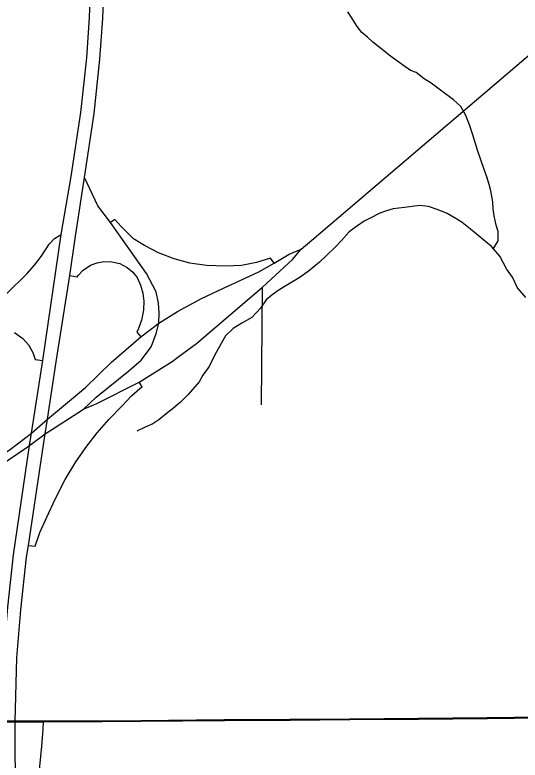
# Model space of a CAD drawing. Extents: x 0 to 34, y -5 to 22.
# Drawn here: x 5.31 to 5.836, y 16.518 to 17.294 of the extents above; entities that cross this region are included whole.
import ezdxf

# ---------------------------------------------------------------- set-up
doc = ezdxf.new("R2010")
doc.units = 0
for name, color, linetype in [('GM_X_City_Street', 7, 'Continuous'), ('GM_X_County_Road', 7, 'Continuous'), ('GM_X_Interchange_Ramps', 7, 'Continuous'), ('GM_X_Minor_River', 7, 'Continuous'), ('GM_X_State_Route', 7, 'Continuous'), ('GM_X_Township_Road', 7, 'Continuous'), ('GM_X_US_Route', 7, 'Continuous'), ('SC_Scratch2', 7, 'Continuous'), ('SH_Cut_Line', 7, 'Continuous')]:
    doc.layers.add(name, color=color, linetype=linetype)

msp = doc.modelspace()

# ---------------------------------------------------------------- linework, layer by layer
at = {"layer": 'GM_X_City_Street'}
msp.add_line((5.56666, 16.8881), (5.56765, 17.01064), dxfattribs=at)
at = {"layer": 'GM_X_County_Road'}
for points in [[(5.65633, 17.09155), (5.85113, 17.25778), (5.91104, 17.30846), (5.96551, 17.35488), (6.03539, 17.41544)], [(5.47951, 16.93774), (5.4991, 16.95192), (5.55387, 16.99899), (5.56765, 17.01064), (5.59865, 17.03935), (5.60767, 17.05034), (5.61899, 17.05969), (5.65633, 17.09155)], [(5.441, 16.9588), (5.4597, 16.97311), (5.47906, 16.98521), (5.50416, 16.99899), (5.52713, 17.00949), (5.56371, 17.02672), (5.57962, 17.03574), (5.59537, 17.04493), (5.60767, 17.05034)], [(5.38145, 16.88383), (5.39523, 16.88941), (5.43917, 16.91177), (5.47348, 16.93337), (5.47951, 16.93774)], [(5.32273, 16.84426), (5.32526, 16.84597), (5.34162, 16.85798), (5.38145, 16.88383)], [(5.22581, 16.78974), (5.24056, 16.79573), (5.25562, 16.8024), (5.27925, 16.8146), (5.29319, 16.82428), (5.32273, 16.84426)], [(5.3397, 16.55835), (5.40069, 16.55852), (5.44114, 16.55888), (5.52799, 16.5596), (5.59635, 16.56003), (5.6585, 16.56055), (5.72997, 16.56099), (5.80146, 16.56169), (5.88536, 16.56271), (6.0265, 16.56407), (6.03711, 16.56414)], [(5.29566, 16.55827), (5.29814, 16.55827), (5.31028, 16.5583)], [(5.31028, 16.5583), (5.33543, 16.55834), (5.3365, 16.55835), (5.33756, 16.55835), (5.3397, 16.55835)]]:
    msp.add_lwpolyline(points, dxfattribs=at)
at = {"layer": 'GM_X_Interchange_Ramps'}
for points in [[(5.57962, 17.03574), (5.57601, 17.04099), (5.56125, 17.0364), (5.54566, 17.03328), (5.52896, 17.03248), (5.50924, 17.03305), (5.49211, 17.03567), (5.47555, 17.04023), (5.45938, 17.04645), (5.445, 17.05413), (5.4335, 17.06097), (5.4202, 17.07409), (5.41395, 17.08102), (5.40956, 17.07783)], [(5.36704, 17.02285), (5.37466, 17.02129), (5.3757, 17.02293), (5.3809, 17.0282), (5.38853, 17.0336), (5.39576, 17.03611), (5.4025, 17.03734), (5.41093, 17.03705), (5.41907, 17.03536), (5.42684, 17.03129), (5.43253, 17.02635), (5.43708, 17.02079), (5.44075, 17.01287), (5.44326, 17.00434), (5.44409, 16.99603), (5.44383, 16.98678), (5.44159, 16.97637), (5.43875, 16.96761), (5.43673, 16.96389), (5.441, 16.9588)], [(5.30958, 16.96345), (5.31818, 16.95731), (5.3241, 16.95076), (5.32855, 16.94277), (5.33121, 16.93533), (5.33899, 16.93443)], [(5.32412, 16.7419), (5.33114, 16.74106), (5.33609, 16.75515), (5.34324, 16.77134), (5.35195, 16.78993), (5.36231, 16.81046), (5.37358, 16.8289), (5.38487, 16.84504), (5.39548, 16.85897), (5.40767, 16.87301), (5.42144, 16.88715), (5.4312, 16.89746), (5.43993, 16.90504), (5.44231, 16.90688), (5.43917, 16.91177)]]:
    msp.add_lwpolyline(points, dxfattribs=at)
at = {"layer": 'GM_X_Minor_River'}
for points in [[(5.80779, 17.0508), (5.81272, 17.05878), (5.81263, 17.06866), (5.81068, 17.0751), (5.8087, 17.08496), (5.8075, 17.09217), (5.80706, 17.09939), (5.80507, 17.11077), (5.80349, 17.11759), (5.80076, 17.12554), (5.79805, 17.13312), (5.79455, 17.14335), (5.79105, 17.15319), (5.7887, 17.16115), (5.78597, 17.17024), (5.78285, 17.17971), (5.77898, 17.18918), (5.77397, 17.19863), (5.76632, 17.20578), (5.75411, 17.2148), (5.74304, 17.22306), (5.7358, 17.22755), (5.7274, 17.23394), (5.7217, 17.23617), (5.7133, 17.24218), (5.70682, 17.24668), (5.70071, 17.25118), (5.69078, 17.25908), (5.68238, 17.26584), (5.67665, 17.27073), (5.67092, 17.27562), (5.66594, 17.28204), (5.66094, 17.29035), (5.65633, 17.29715)], [(5.84167, 16.99977), (5.83286, 17.00995), (5.82746, 17.02092), (5.82132, 17.02961), (5.81784, 17.03641), (5.81438, 17.04284), (5.80595, 17.05303), (5.79984, 17.05791), (5.78991, 17.06619), (5.7838, 17.07107), (5.7754, 17.07784), (5.76968, 17.08159), (5.75977, 17.0872), (5.75026, 17.0913), (5.74037, 17.09463), (5.73088, 17.09569), (5.72331, 17.09448), (5.71535, 17.09365), (5.70361, 17.09203), (5.69567, 17.08968), (5.68962, 17.08773), (5.67943, 17.08232), (5.67339, 17.07923), (5.66547, 17.07385), (5.65756, 17.06808), (5.64967, 17.05927), (5.64329, 17.05238), (5.63389, 17.04318), (5.62674, 17.03666), (5.61507, 17.02706), (5.60565, 17.02052), (5.59358, 17.0132), (5.58377, 17.00704), (5.57737, 17.00242), (5.57135, 16.99743), (5.56535, 16.98864), (5.55634, 16.97907), (5.54615, 16.97328), (5.5371, 16.9675), (5.5292, 16.95984), (5.52136, 16.94647), (5.51725, 16.93884), (5.51204, 16.92816), (5.50567, 16.91898), (5.50156, 16.91211), (5.4903, 16.8991), (5.48241, 16.89105), (5.47526, 16.88491), (5.46923, 16.8803), (5.45982, 16.87262), (5.45341, 16.86839), (5.44547, 16.8649), (5.43679, 16.86064)]]:
    msp.add_lwpolyline(points, dxfattribs=at)
at = {"layer": 'GM_X_State_Route'}
for points in [[(5.29566, 16.55827), (5.29815, 16.62508), (5.30259, 16.67743), (5.30857, 16.73211), (5.32526, 16.84597), (5.32723, 16.85867), (5.33899, 16.93443), (5.35809, 17.06548), (5.36863, 17.12586), (5.37863, 17.19245), (5.38469, 17.2493), (5.38758, 17.29141), (5.3889, 17.3301), (5.38811, 17.37589), (5.386, 17.43301), (5.37694, 17.62026), (5.37021, 17.78095), (5.36698, 17.85134), (5.36442, 17.88333), (5.35968, 17.92808), (5.3493, 17.98702), (5.33996, 18.03321)], [(5.38247, 17.12466), (5.39247, 17.19125), (5.39852, 17.2481), (5.40142, 17.29021), (5.40273, 17.3289), (5.40194, 17.3747), (5.39984, 17.43181), (5.39062, 17.62026), (5.38404, 17.77976), (5.38194, 17.83608), (5.37825, 17.88214), (5.37352, 17.92688), (5.36562, 17.98005), (5.35536, 18.03005)], [(5.33779, 16.83259), (5.34162, 16.85798), (5.34393, 16.87316), (5.35299, 16.9328), (5.36704, 17.02285), (5.37299, 17.06387), (5.38247, 17.12466)], [(5.44998, 16.94606), (5.45229, 16.94912), (5.45704, 16.96246), (5.4597, 16.97311), (5.46, 16.98411), (5.45944, 16.99407), (5.45704, 17.00576), (5.44685, 17.02495), (5.40956, 17.07783), (5.39633, 17.09536), (5.38247, 17.12466)], [(5.26878, 16.9717), (5.27871, 16.9819), (5.32294, 17.02487), (5.3304, 17.0335), (5.3374, 17.04267), (5.34575, 17.05547), (5.35119, 17.06139), (5.35809, 17.06548)], [(5.1783, 16.79174), (5.19527, 16.79495), (5.21494, 16.79951), (5.23792, 16.80687), (5.26154, 16.81742), (5.28905, 16.83095), (5.30534, 16.84195), (5.32723, 16.85867), (5.34393, 16.87316), (5.38353, 16.90638), (5.41058, 16.93252), (5.441, 16.9588)], [(5.38145, 16.88383), (5.39441, 16.89613), (5.42857, 16.92362), (5.44132, 16.93459), (5.44998, 16.94606)], [(5.32273, 16.84426), (5.32526, 16.84597), (5.34162, 16.85798), (5.38145, 16.88383)], [(5.22581, 16.78974), (5.24056, 16.79573), (5.25562, 16.8024), (5.27925, 16.8146), (5.29319, 16.82428), (5.32273, 16.84426)], [(5.31028, 16.5583), (5.31197, 16.62497), (5.31614, 16.67486), (5.32213, 16.72954), (5.32412, 16.7419), (5.33779, 16.83259)], [(5.52274, 14.78626), (5.50503, 14.91088), (5.48812, 15.02779), (5.46464, 15.194), (5.43875, 15.37488), (5.43349, 15.41163), (5.42917, 15.44075), (5.41612, 15.53102), (5.39735, 15.66495), (5.36001, 15.9296), (5.3304, 16.13892), (5.32519, 16.18528), (5.32314, 16.20788), (5.3208, 16.23798), (5.31963, 16.25889), (5.31866, 16.28148), (5.31447, 16.39954), (5.31168, 16.46941), (5.31074, 16.50351), (5.31045, 16.5288), (5.31032, 16.55232), (5.31028, 16.5583)]]:
    msp.add_lwpolyline(points, dxfattribs=at)
at = {"layer": 'GM_X_Township_Road'}
msp.add_lwpolyline([(5.38293, 15.89294), (5.38171, 15.89551), (5.38103, 15.89842), (5.38074, 15.90144), (5.38109, 15.92339), (5.38081, 15.93385), (5.38023, 15.94172), (5.37815, 15.95735), (5.37217, 16.00353), (5.3595, 16.08966), (5.35346, 16.13586), (5.34527, 16.20686), (5.3427, 16.2378), (5.34122, 16.27817), (5.33905, 16.33408), (5.33687, 16.39615), (5.33457, 16.44581), (5.3339, 16.48301), (5.33416, 16.49302), (5.33491, 16.50158), (5.33793, 16.53241), (5.33931, 16.55067), (5.3397, 16.55835)], dxfattribs=at)
at = {"layer": 'GM_X_US_Route'}
for points in [[(5.88516, 16.56326), (5.80125, 16.56224), (5.72976, 16.56154), (5.65829, 16.5611), (5.59614, 16.56058), (5.52779, 16.56015), (5.44093, 16.55943), (5.40048, 16.55907), (5.33949, 16.5589), (5.33736, 16.5589), (5.33629, 16.5589), (5.33522, 16.55889), (5.31007, 16.55885), (5.29793, 16.55882)], [(5.29793, 16.55882), (5.31007, 16.55885), (5.33522, 16.55889), (5.33629, 16.5589), (5.33736, 16.5589), (5.33949, 16.5589), (5.40048, 16.55907), (5.44093, 16.55943), (5.52779, 16.56015), (5.59614, 16.56058), (5.65829, 16.5611), (5.72976, 16.56154), (5.80125, 16.56224), (5.88516, 16.56326)]]:
    msp.add_lwpolyline(points, dxfattribs=at)
at = {"layer": 'SC_Scratch2'}
msp.add_lwpolyline([(5.29793, 16.55882), (5.31007, 16.55885), (5.33522, 16.55889), (5.33629, 16.5589), (5.33736, 16.5589), (5.33949, 16.5589), (5.40048, 16.55907), (5.44093, 16.55943), (5.52779, 16.56015), (5.59614, 16.56058), (5.65829, 16.5611), (5.72976, 16.56154), (5.80125, 16.56224), (5.88516, 16.56326)], dxfattribs=at)
at = {"layer": 'SH_Cut_Line'}
for points in [[(5.29793, 16.55882), (5.31007, 16.55885), (5.33522, 16.55889), (5.33629, 16.5589), (5.33736, 16.5589), (5.33949, 16.5589), (5.40048, 16.55907), (5.44093, 16.55943), (5.52779, 16.56015), (5.59614, 16.56058), (5.65829, 16.5611), (5.72976, 16.56154), (5.80125, 16.56224), (5.88516, 16.56326)], [(5.88516, 16.56326), (5.80125, 16.56224), (5.72976, 16.56154), (5.65829, 16.5611), (5.59614, 16.56058), (5.52779, 16.56015), (5.44093, 16.55943), (5.40048, 16.55907), (5.33949, 16.5589), (5.33736, 16.5589), (5.33629, 16.5589), (5.33522, 16.55889), (5.31007, 16.55885), (5.29793, 16.55882)]]:
    msp.add_lwpolyline(points, dxfattribs=at)

doc.saveas('drawing.dxf')
